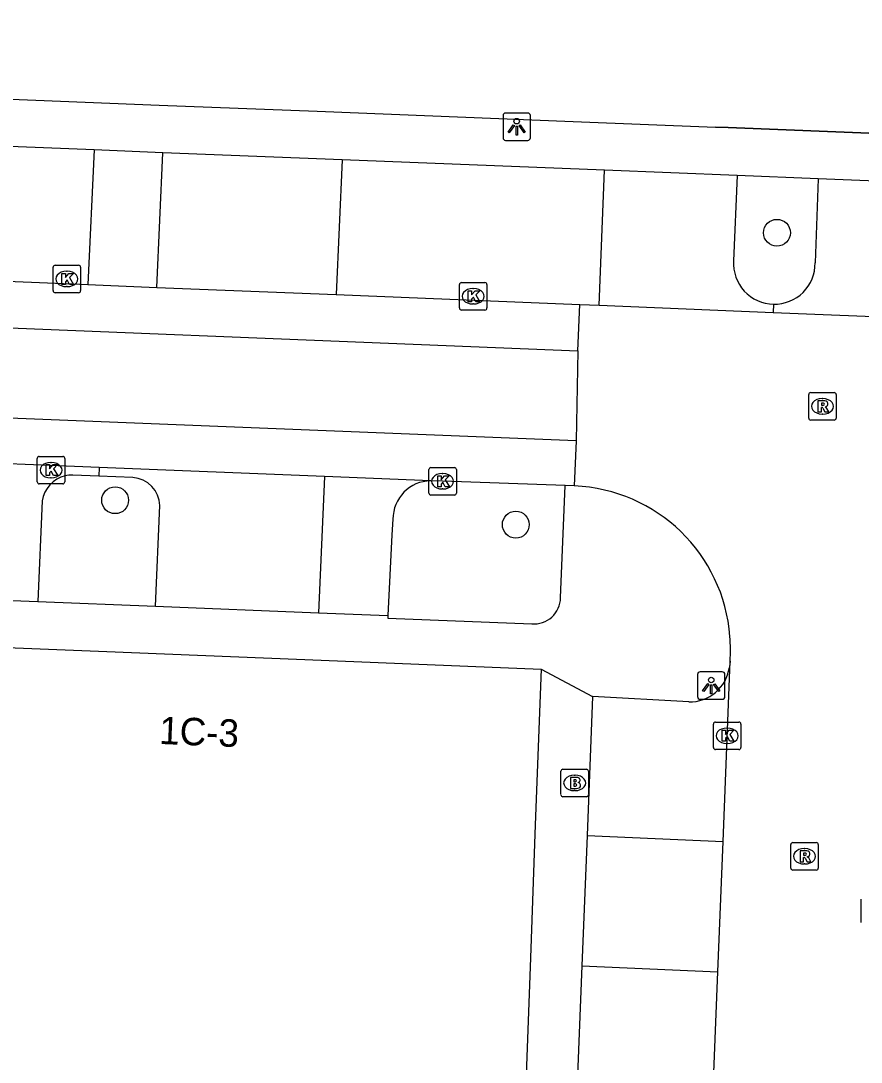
# Model space of a CAD drawing. Extents: x 160732 to 162105, y 387428 to 388479.
# Drawn here: x 161657.03 to 161687.61, y 387658.97 to 387696.85 of the extents above; entities that cross this region are included whole.
import ezdxf

# ---------------------------------------------------------------- set-up
doc = ezdxf.new("R2010")
doc.units = 0
for name, color, linetype in [('IMGEO_Boom', 7, 'Continuous'), ('IMGEO_Brandkraan', 7, 'Continuous'), ('IMGEO_Kolk', 7, 'Continuous'), ('IMGEO_Lichtpunt', 7, 'Continuous'), ('IMGEO_Muur', 7, 'Continuous'), ('IMGEO_Pand', 7, 'Continuous'), ('IMGEO_Pand_nummerreeks', 7, 'Continuous'), ('IMGEO_Parkeervlak_open', 7, 'Continuous'), ('IMGEO_Rijbaan_lokaal_gesloten', 7, 'Continuous'), ('IMGEO_Rijbaan_lokaal_open', 7, 'Continuous'), ('IMGEO_Rioolput', 7, 'Continuous'), ('IMGEO_Voetpad_open', 7, 'Continuous')]:
    doc.layers.add(name, color=color, linetype=linetype)

msp = doc.modelspace()

# ---------------------------------------------------------------- linework, layer by layer
at = {"layer": 'IMGEO_Boom'}
for centre in [(161684.542, 387689.142), (161660.461, 387679.415), (161675.041, 387678.527)]:
    msp.add_circle(centre, 0.489, dxfattribs=at)
at = {"layer": 'IMGEO_Brandkraan'}
for p, q in [((161676.682, 387668.704), (161676.682, 387669.556)), ((161676.757, 387669.63), (161677.609, 387669.63)), ((161677.17, 387669.41), (161677.195, 387669.41)), ((161677.683, 387669.556), (161677.683, 387668.704)), ((161677.193, 387668.85), (161677.168, 387668.85)), ((161677.609, 387668.63), (161676.757, 387668.63))]:
    msp.add_line(p, q, dxfattribs=at)
for points in [[(161676.682, 387668.704), (161676.682, 387669.556)], [(161676.757, 387669.63), (161677.609, 387669.63)], [(161677.683, 387669.556), (161677.683, 387668.704)], [(161677.03, 387669.33), (161677.03, 387668.93), (161677.243, 387668.93)], [(161677.261, 387669.33), (161677.03, 387669.33)], [(161677.209, 387669.249), (161677.155, 387669.249), (161677.155, 387669.173)], [(161677.155, 387669.173), (161677.208, 387669.173)], [(161677.217, 387669.097), (161677.155, 387669.097), (161677.155, 387669.016)], [(161677.155, 387669.016), (161677.217, 387669.016)], [(161677.609, 387668.63), (161676.757, 387668.63)]]:
    msp.add_lwpolyline(points, dxfattribs=at)
for centre, radius, start, end in [((161676.759, 387669.554), 0.0765, 91.552, 178.448), ((161676.759, 387669.554), 0.0765, 91.552, 178.448), ((161677.607, 387669.554), 0.0765, 1.552, 88.448), ((161677.607, 387669.554), 0.0765, 1.552, 88.448), ((161677.21, 387669.211), 0.0379, 267.8285, 90.9355), ((161677.218, 387669.056), 0.0404, 269.8759, 90.5077), ((161677.265, 387669.185), 0.145, 59.4692, 91.5367), ((161677.29, 387669.232), 0.0922, 285.5137, 58.1501), ((161677.295, 387669.04), 0.105, 301.3115, 78.989), ((161676.759, 387668.706), 0.0765, 181.552, 268.448), ((161676.759, 387668.706), 0.0765, 181.552, 268.448), ((161677.249, 387669.181), 0.251, 268.6676, 293.5347), ((161677.607, 387668.706), 0.0765, 271.552, 358.448), ((161677.607, 387668.706), 0.0765, 271.552, 358.448)]:
    msp.add_arc(centre, radius, start, end, dxfattribs=at)
for centre, major_axis, ratio, start_param, end_param in [((161677.169, 387669.13), (-0.387, 0.002), 0.722429, 4.712389, 7.853982), ((161677.194, 387669.13), (-0.39, 0.002), 0.717154, 1.570796, 4.712389)]:
    msp.add_ellipse(centre, major_axis=major_axis, ratio=ratio, start_param=start_param, end_param=end_param, dxfattribs=at)
at = {"layer": 'IMGEO_Kolk'}
for p, q in [((161658.279, 387687.964), (161659.131, 387687.964)), ((161658.204, 387687.038), (161658.204, 387687.89)), ((161658.692, 387687.744), (161658.717, 387687.744)), ((161659.205, 387687.89), (161659.205, 387687.038)), ((161672.989, 387686.407), (161672.989, 387687.259)), ((161673.064, 387687.333), (161673.916, 387687.333)), ((161673.99, 387687.259), (161673.99, 387686.407)), ((161659.131, 387686.964), (161658.279, 387686.964)), ((161658.715, 387687.184), (161658.69, 387687.184)), ((161673.477, 387687.113), (161673.502, 387687.113)), ((161673.5, 387686.553), (161673.475, 387686.553)), ((161673.916, 387686.333), (161673.064, 387686.333)), ((161657.626, 387680.083), (161657.626, 387680.935)), ((161657.701, 387681.009), (161658.553, 387681.009)), ((161658.114, 387680.789), (161658.139, 387680.789)), ((161658.627, 387680.935), (161658.627, 387680.083)), ((161671.877, 387679.677), (161671.877, 387680.529)), ((161671.952, 387680.603), (161672.804, 387680.603)), ((161672.365, 387680.383), (161672.39, 387680.383)), ((161672.878, 387680.529), (161672.878, 387679.677)), ((161658.553, 387680.009), (161657.701, 387680.009)), ((161658.137, 387680.229), (161658.112, 387680.229)), ((161672.388, 387679.823), (161672.363, 387679.823)), ((161672.804, 387679.603), (161671.952, 387679.603)), ((161682.306, 387671.346), (161683.158, 387671.346)), ((161682.231, 387670.42), (161682.231, 387671.272)), ((161682.719, 387671.126), (161682.744, 387671.126)), ((161683.232, 387671.272), (161683.232, 387670.42)), ((161682.742, 387670.566), (161682.717, 387670.566)), ((161683.158, 387670.346), (161682.306, 387670.346))]:
    msp.add_line(p, q, dxfattribs=at)
for points in [[(161658.279, 387687.964), (161659.131, 387687.964)], [(161658.204, 387687.038), (161658.204, 387687.89)], [(161658.525, 387687.664), (161658.648, 387687.664), (161658.648, 387687.513), (161658.778, 387687.664), (161658.942, 387687.664), (161658.796, 387687.513), (161658.949, 387687.264), (161658.797, 387687.264), (161658.712, 387687.428), (161658.648, 387687.361), (161658.648, 387687.264), (161658.525, 387687.264), (161658.525, 387687.664)], [(161659.205, 387687.89), (161659.205, 387687.038)], [(161672.989, 387686.407), (161672.989, 387687.259)], [(161673.064, 387687.333), (161673.916, 387687.333)], [(161673.99, 387687.259), (161673.99, 387686.407)], [(161659.131, 387686.964), (161658.279, 387686.964)], [(161673.31, 387687.033), (161673.433, 387687.033), (161673.433, 387686.882), (161673.563, 387687.033), (161673.727, 387687.033), (161673.581, 387686.882), (161673.734, 387686.633), (161673.582, 387686.633), (161673.497, 387686.797), (161673.433, 387686.73), (161673.433, 387686.633), (161673.31, 387686.633), (161673.31, 387687.033)], [(161673.916, 387686.333), (161673.064, 387686.333)], [(161657.626, 387680.083), (161657.626, 387680.935)], [(161657.701, 387681.009), (161658.553, 387681.009)], [(161658.627, 387680.935), (161658.627, 387680.083)], [(161657.947, 387680.709), (161658.07, 387680.709), (161658.07, 387680.558), (161658.2, 387680.709), (161658.364, 387680.709), (161658.218, 387680.558), (161658.371, 387680.309), (161658.219, 387680.309), (161658.134, 387680.473), (161658.07, 387680.406), (161658.07, 387680.309), (161657.947, 387680.309), (161657.947, 387680.709)], [(161671.877, 387679.677), (161671.877, 387680.529)], [(161671.952, 387680.603), (161672.804, 387680.603)], [(161672.878, 387680.529), (161672.878, 387679.677)], [(161658.553, 387680.009), (161657.701, 387680.009)], [(161672.198, 387680.303), (161672.321, 387680.303), (161672.321, 387680.152), (161672.451, 387680.303), (161672.615, 387680.303), (161672.469, 387680.152), (161672.622, 387679.903), (161672.47, 387679.903), (161672.385, 387680.067), (161672.321, 387680), (161672.321, 387679.903), (161672.198, 387679.903), (161672.198, 387680.303)], [(161672.804, 387679.603), (161671.952, 387679.603)], [(161682.306, 387671.346), (161683.158, 387671.346)], [(161682.231, 387670.42), (161682.231, 387671.272)], [(161682.552, 387671.046), (161682.675, 387671.046), (161682.675, 387670.895), (161682.805, 387671.046), (161682.969, 387671.046), (161682.823, 387670.895), (161682.976, 387670.646), (161682.824, 387670.646), (161682.739, 387670.81), (161682.675, 387670.743), (161682.675, 387670.646), (161682.552, 387670.646), (161682.552, 387671.046)], [(161683.232, 387671.272), (161683.232, 387670.42)], [(161683.158, 387670.346), (161682.306, 387670.346)]]:
    msp.add_lwpolyline(points, dxfattribs=at)
for centre, start, end in [((161658.281, 387687.888), 91.552, 178.448), ((161658.281, 387687.888), 91.552, 178.448), ((161659.129, 387687.888), 1.552, 88.448), ((161659.129, 387687.888), 1.552, 88.448), ((161673.066, 387687.257), 91.552, 178.448), ((161673.066, 387687.257), 91.552, 178.448), ((161673.914, 387687.257), 1.552, 88.448), ((161673.914, 387687.257), 1.552, 88.448), ((161658.281, 387687.04), 181.552, 268.448), ((161658.281, 387687.04), 181.552, 268.448), ((161659.129, 387687.04), 271.552, 358.448), ((161659.129, 387687.04), 271.552, 358.448), ((161673.066, 387686.409), 181.552, 268.448), ((161673.066, 387686.409), 181.552, 268.448), ((161673.914, 387686.409), 271.552, 358.448), ((161673.914, 387686.409), 271.552, 358.448), ((161657.703, 387680.933), 91.552, 178.448), ((161657.703, 387680.933), 91.552, 178.448), ((161658.551, 387680.933), 1.552, 88.448), ((161658.551, 387680.933), 1.552, 88.448), ((161671.954, 387680.527), 91.552, 178.448), ((161671.954, 387680.527), 91.552, 178.448), ((161672.802, 387680.527), 1.552, 88.448), ((161672.802, 387680.527), 1.552, 88.448), ((161657.703, 387680.085), 181.552, 268.448), ((161657.703, 387680.085), 181.552, 268.448), ((161658.551, 387680.085), 271.552, 358.448), ((161658.551, 387680.085), 271.552, 358.448), ((161671.954, 387679.679), 181.552, 268.448), ((161671.954, 387679.679), 181.552, 268.448), ((161672.802, 387679.679), 271.552, 358.448), ((161672.802, 387679.679), 271.552, 358.448), ((161682.308, 387671.27), 91.552, 178.448), ((161682.308, 387671.27), 91.552, 178.448), ((161683.156, 387671.27), 1.552, 88.448), ((161683.156, 387671.27), 1.552, 88.448), ((161682.308, 387670.422), 181.552, 268.448), ((161682.308, 387670.422), 181.552, 268.448), ((161683.156, 387670.422), 271.552, 358.448), ((161683.156, 387670.422), 271.552, 358.448)]:
    msp.add_arc(centre, 0.0765, start, end, dxfattribs=at)
for centre, major_axis, ratio, start_param, end_param in [((161658.691, 387687.464), (-0.387, 0.002), 0.722429, 4.712389, 7.853982), ((161658.716, 387687.464), (-0.39, 0.002), 0.717154, 1.570796, 4.712389), ((161673.476, 387686.833), (-0.387, 0.002), 0.722429, 4.712389, 7.853982), ((161673.501, 387686.833), (-0.39, 0.002), 0.717154, 1.570796, 4.712389), ((161658.113, 387680.509), (-0.387, 0.002), 0.722429, 4.712389, 7.853982), ((161658.138, 387680.509), (-0.39, 0.002), 0.717154, 1.570796, 4.712389), ((161672.364, 387680.103), (-0.387, 0.002), 0.722429, 4.712389, 7.853982), ((161672.389, 387680.103), (-0.39, 0.002), 0.717154, 1.570796, 4.712389), ((161682.718, 387670.846), (-0.387, 0.002), 0.722429, 4.712389, 7.853982), ((161682.743, 387670.846), (-0.39, 0.002), 0.717154, 1.570796, 4.712389)]:
    msp.add_ellipse(centre, major_axis=major_axis, ratio=ratio, start_param=start_param, end_param=end_param, dxfattribs=at)
at = {"layer": 'IMGEO_Lichtpunt'}
for p, q in [((161674.575, 387693.405), (161674.575, 387692.598)), ((161674.575, 387693.405), (161674.575, 387692.598)), ((161675.477, 387693.5), (161674.669, 387693.5)), ((161675.477, 387693.5), (161674.669, 387693.5)), ((161675.571, 387692.598), (161675.571, 387693.405)), ((161675.571, 387692.598), (161675.571, 387693.405)), ((161674.669, 387692.504), (161675.477, 387692.504)), ((161674.669, 387692.504), (161675.477, 387692.504)), ((161681.653, 387673.078), (161681.653, 387672.271)), ((161681.653, 387673.078), (161681.653, 387672.271)), ((161682.555, 387673.173), (161681.747, 387673.173)), ((161682.555, 387673.173), (161681.747, 387673.173)), ((161682.649, 387672.271), (161682.649, 387673.078)), ((161682.649, 387672.271), (161682.649, 387673.078)), ((161681.747, 387672.177), (161682.555, 387672.177)), ((161681.747, 387672.177), (161682.555, 387672.177))]:
    msp.add_line(p, q, dxfattribs=at)
for points in [[(161674.949, 387693.069), (161674.988, 387693.041), (161674.8, 387692.779), (161674.762, 387692.806), (161674.949, 387693.069)], [(161675.051, 387693.021), (161675.098, 387693.021), (161675.098, 387692.699), (161675.051, 387692.699), (161675.051, 387693.021)], [(161675.161, 387693.041), (161675.199, 387693.068), (161675.386, 387692.806), (161675.347, 387692.778), (161675.161, 387693.041)], [(161682.027, 387672.742), (161682.066, 387672.714), (161681.878, 387672.452), (161681.84, 387672.479), (161682.027, 387672.742)], [(161682.129, 387672.694), (161682.176, 387672.694), (161682.176, 387672.372), (161682.129, 387672.372), (161682.129, 387672.694)], [(161682.239, 387672.714), (161682.277, 387672.741), (161682.464, 387672.479), (161682.425, 387672.451), (161682.239, 387672.714)]]:
    msp.add_lwpolyline(points, dxfattribs=at)
for centre in [(161675.074, 387693.203), (161682.152, 387672.876)]:
    msp.add_circle(centre, 0.0994, dxfattribs=at)
for centre, start, end in [((161674.669, 387693.405), 90, 180), ((161674.669, 387693.405), 90, 180), ((161675.477, 387693.405), 0, 90), ((161675.477, 387693.405), 0, 90), ((161674.669, 387692.598), 180, 270), ((161674.669, 387692.598), 180, 270), ((161675.477, 387692.598), 270, 0), ((161675.477, 387692.598), 270, 360), ((161681.747, 387673.078), 90, 180), ((161681.747, 387673.078), 90, 180), ((161682.555, 387673.078), 0, 90), ((161682.555, 387673.078), 0, 90), ((161681.747, 387672.271), 180, 270), ((161681.747, 387672.271), 180, 270), ((161682.555, 387672.271), 270, 0), ((161682.555, 387672.271), 270, 360)]:
    msp.add_arc(centre, 0.0946, start, end, dxfattribs=at)
at = {"layer": 'IMGEO_Muur'}
for points in [[(161682.768, 387692.969), (161682.312, 387692.987)], [(161696.327, 387692.43), (161682.768, 387692.969)]]:
    msp.add_lwpolyline(points, dxfattribs=at)
at = {"layer": 'IMGEO_Pand'}
for points in [[(161651.954, 387674.244), (161659.854, 387673.921), (161667.367, 387673.616), (161675.959, 387673.266)], [(161675.959, 387673.266), (161675.75, 387667.603), (161675.572, 387662.769), (161675.223, 387653.278)]]:
    msp.add_lwpolyline(points, dxfattribs=at)
at = {"layer": 'IMGEO_Parkeervlak_open'}
for points in [[(161686.041, 387691.105), (161685.932, 387688.05)], [(161659.865, 387680.29), (161658.919, 387680.331)], [(161657.809, 387679.392), (161657.651, 387675.727)], [(161670.567, 387678.723), (161670.535, 387678.151), (161670.385, 387675.218)]]:
    msp.add_lwpolyline(points, dxfattribs=at)
for centre, radius, start, end in [((161684.448, 387688.027), 1.484, 268.8087, 0.888), ((161658.9, 387679.229), 1.103, 103.8416, 171.5044), ((161658.899, 387679.208), 1.123, 88.9696, 103.533), ((161671.973, 387678.717), 1.406, 91.144, 179.7634)]:
    msp.add_arc(centre, radius, start, end, dxfattribs=at)
at = {"layer": 'IMGEO_Rijbaan_lokaal_gesloten'}
for points in [[(161526.49, 387690.866), (161579.858, 387688.714), (161649.13, 387685.983), (161677.299, 387684.851)], [(161677.235, 387681.573), (161588.975, 387685.1), (161533.728, 387687.334), (161529.477, 387687.492)], [(161677.299, 387684.851), (161677.365, 387686.533)], [(161677.365, 387686.533), (161678.079, 387686.504)], [(161678.079, 387686.504), (161684.404, 387686.247)], [(161684.404, 387686.247), (161695.044, 387685.814)], [(161677.299, 387684.851), (161677.235, 387681.573)], [(161677.235, 387681.573), (161677.17, 387679.932)], [(161682.585, 387666.998), (161682.835, 387673.561)], [(161682.395, 387662.255), (161682.585, 387666.998)], [(161682.2, 387657.371), (161682.395, 387662.255)]]:
    msp.add_lwpolyline(points, dxfattribs=at)
for centre, radius, start, end in [((161676.935, 387674.028), 5.909, 4.1426, 87.7199), ((161677.943, 387673.97), 4.909, 355.2243, 5.6729)]:
    msp.add_arc(centre, radius, start, end, dxfattribs=at)
at = {"layer": 'IMGEO_Rijbaan_lokaal_open'}
for points in [[(161652.407, 387687.548), (161659.464, 387687.261)], [(161659.464, 387687.261), (161661.982, 387687.158)], [(161661.982, 387687.158), (161668.503, 387686.893)], [(161668.503, 387686.893), (161677.365, 387686.533)], [(161659.877, 387680.608), (161647.905, 387681.089)], [(161668.083, 387680.278), (161659.877, 387680.608)], [(161671.945, 387680.123), (161668.083, 387680.278)], [(161676.832, 387679.945), (161672.378, 387680.103), (161671.945, 387680.123)], [(161677.17, 387679.932), (161676.832, 387679.945)]]:
    msp.add_lwpolyline(points, dxfattribs=at)
at = {"layer": 'IMGEO_Rioolput'}
for p, q in [((161685.698, 387682.404), (161685.698, 387683.256)), ((161685.773, 387683.33), (161686.625, 387683.33)), ((161686.186, 387683.11), (161686.211, 387683.11)), ((161686.699, 387683.256), (161686.699, 387682.404)), ((161686.625, 387682.33), (161685.773, 387682.33)), ((161686.209, 387682.55), (161686.184, 387682.55)), ((161685.047, 387666.036), (161685.047, 387666.888)), ((161685.122, 387666.962), (161685.974, 387666.962)), ((161685.535, 387666.742), (161685.56, 387666.742)), ((161686.048, 387666.888), (161686.048, 387666.036)), ((161685.558, 387666.182), (161685.533, 387666.182)), ((161685.974, 387665.962), (161685.122, 387665.962)), ((161687.608, 387664.049), (161687.608, 387664.901))]:
    msp.add_line(p, q, dxfattribs=at)
for points in [[(161685.698, 387682.404), (161685.698, 387683.256)], [(161685.773, 387683.33), (161686.625, 387683.33)], [(161686.287, 387683.028), (161686.035, 387683.03), (161686.035, 387682.63)], [(161686.699, 387683.256), (161686.699, 387682.404)], [(161686.035, 387682.63), (161686.159, 387682.63), (161686.159, 387682.792), (161686.17, 387682.792)], [(161686.213, 387682.949), (161686.159, 387682.949), (161686.159, 387682.868)], [(161686.159, 387682.868), (161686.211, 387682.868)], [(161686.217, 387682.763), (161686.288, 387682.63), (161686.428, 387682.63), (161686.363, 387682.756)], [(161686.625, 387682.33), (161685.773, 387682.33)], [(161685.047, 387666.036), (161685.047, 387666.888)], [(161685.122, 387666.962), (161685.974, 387666.962)], [(161686.048, 387666.888), (161686.048, 387666.036)], [(161685.636, 387666.66), (161685.384, 387666.662), (161685.384, 387666.262)], [(161685.384, 387666.262), (161685.508, 387666.262), (161685.508, 387666.424), (161685.519, 387666.424)], [(161685.562, 387666.581), (161685.508, 387666.581), (161685.508, 387666.5)], [(161685.508, 387666.5), (161685.56, 387666.5)], [(161685.566, 387666.395), (161685.637, 387666.262), (161685.777, 387666.262), (161685.712, 387666.388)], [(161685.974, 387665.962), (161685.122, 387665.962)], [(161687.608, 387664.049), (161687.608, 387664.901)]]:
    msp.add_lwpolyline(points, dxfattribs=at)
for centre, radius, start, end in [((161685.775, 387683.254), 0.0765, 91.552, 178.448), ((161685.775, 387683.254), 0.0765, 91.552, 178.448), ((161686.286, 387682.918), 0.109, 350.3612, 89.416), ((161686.623, 387683.254), 0.0765, 1.552, 88.448), ((161686.623, 387683.254), 0.0765, 1.552, 88.448), ((161686.169, 387682.739), 0.0533, 26.0293, 88.6989), ((161686.195, 387683.057), 0.19, 274.7715, 282.9687), ((161686.219, 387682.853), 0.0964, 77.0061, 93.1865), ((161686.233, 387682.91), 0.0378, 276.6634, 79.6772), ((161686.284, 387682.918), 0.112, 277.5842, 350.9817), ((161686.268, 387682.703), 0.108, 29.5134, 73.7905), ((161685.775, 387682.406), 0.0765, 181.552, 268.448), ((161685.775, 387682.406), 0.0765, 181.552, 268.448), ((161686.623, 387682.406), 0.0765, 271.552, 358.448), ((161686.623, 387682.406), 0.0765, 271.552, 358.448), ((161685.124, 387666.886), 0.0765, 91.552, 178.448), ((161685.124, 387666.886), 0.0765, 91.552, 178.448), ((161685.972, 387666.886), 0.0765, 1.552, 88.448), ((161685.972, 387666.886), 0.0765, 1.552, 88.448), ((161685.518, 387666.371), 0.0533, 26.0293, 88.6989), ((161685.544, 387666.689), 0.19, 274.7715, 282.9687), ((161685.568, 387666.485), 0.0964, 77.0061, 93.1865), ((161685.582, 387666.542), 0.0378, 276.6634, 79.6772), ((161685.635, 387666.55), 0.109, 350.3612, 89.416), ((161685.633, 387666.55), 0.112, 277.5842, 350.9817), ((161685.617, 387666.335), 0.108, 29.5134, 73.7905), ((161685.124, 387666.038), 0.0765, 181.552, 268.448), ((161685.124, 387666.038), 0.0765, 181.552, 268.448), ((161685.972, 387666.038), 0.0765, 271.552, 358.448), ((161685.972, 387666.038), 0.0765, 271.552, 358.448)]:
    msp.add_arc(centre, radius, start, end, dxfattribs=at)
for centre, major_axis, ratio, start_param, end_param in [((161686.185, 387682.83), (-0.387, 0.002), 0.722429, 4.712389, 7.853982), ((161686.21, 387682.83), (-0.39, 0.002), 0.717154, 1.570796, 4.712389), ((161685.534, 387666.462), (-0.387, 0.002), 0.722429, 4.712389, 7.853982), ((161685.559, 387666.462), (-0.39, 0.002), 0.717154, 1.570796, 4.712389)]:
    msp.add_ellipse(centre, major_axis=major_axis, ratio=ratio, start_param=start_param, end_param=end_param, dxfattribs=at)
at = {"layer": 'IMGEO_Voetpad_open'}
for points in [[(161584.036, 387696.853), (161591.644, 387696.559), (161597.163, 387696.345), (161601.931, 387696.161), (161607.353, 387695.951), (161607.917, 387695.929), (161621.734, 387695.394), (161627.065, 387695.188), (161629.734, 387695.085), (161636.16, 387694.836), (161640.278, 387694.677), (161652.766, 387694.16), (161662.063, 387693.791), (161667.817, 387693.562), (161677.132, 387693.193), (161682.312, 387692.987), (161682.768, 387692.969), (161696.327, 387692.43), (161696.661, 387692.417), (161700.168, 387692.278), (161700.493, 387692.265), (161703.725, 387692.136)], [(161659.694, 387692.156), (161652.616, 387692.439)], [(161659.694, 387692.156), (161659.464, 387687.261)], [(161662.19, 387692.057), (161659.694, 387692.156)], [(161661.982, 387687.158), (161662.19, 387692.057)], [(161668.72, 387691.796), (161662.19, 387692.057)], [(161668.72, 387691.796), (161668.503, 387686.893)], [(161678.273, 387691.415), (161668.72, 387691.796)], [(161678.079, 387686.504), (161678.273, 387691.415)], [(161683.101, 387691.223), (161678.273, 387691.415)], [(161683.101, 387691.223), (161682.967, 387688.122)], [(161686.041, 387691.105), (161683.101, 387691.223)], [(161695.717, 387690.719), (161686.041, 387691.105)], [(161684.417, 387686.543), (161684.404, 387686.247)], [(161659.877, 387680.608), (161659.865, 387680.29)], [(161661.107, 387680.236), (161659.865, 387680.29)], [(161668.083, 387680.278), (161667.866, 387675.319)], [(161676.671, 387675.865), (161676.832, 387679.945)], [(161661.928, 387675.556), (161662.087, 387679.223)], [(161647.729, 387676.124), (161657.651, 387675.727)], [(161657.651, 387675.727), (161661.928, 387675.556)], [(161661.928, 387675.556), (161667.866, 387675.319)], [(161667.866, 387675.319), (161670.385, 387675.218)], [(161670.385, 387675.218), (161670.38, 387675.124), (161675.625, 387674.916)], [(161682.835, 387673.561), (161682.824, 387673.448), (161682.811, 387673.335)], [(161675.959, 387673.266), (161677.837, 387672.279)], [(161677.837, 387672.279), (161677.634, 387667.217)], [(161681.331, 387672.078), (161677.837, 387672.279)], [(161677.634, 387667.217), (161677.444, 387662.48)], [(161677.634, 387667.217), (161682.585, 387666.998)], [(161677.444, 387662.48), (161677.247, 387657.577)], [(161677.444, 387662.48), (161682.395, 387662.255)]]:
    msp.add_lwpolyline(points, dxfattribs=at)
for centre, radius, start, end in [((161684.448, 387688.027), 1.484, 176.3287, 268.794), ((161661.039, 387679.19), 1.048, 1.8148, 86.2879), ((161675.696, 387675.889), 0.976, 265.856, 358.5767), ((161681.369, 387673.533), 1.456, 268.5172, 352.1669)]:
    msp.add_arc(centre, radius, start, end, dxfattribs=at)

# ---------------------------------------------------------------- texts
at = {"layer": 'IMGEO_Pand_nummerreeks'}
msp.add_text('1C-3', height=1, rotation=357.667, dxfattribs=at).set_placement((161662.049, 387670.55))

doc.saveas('drawing.dxf')
